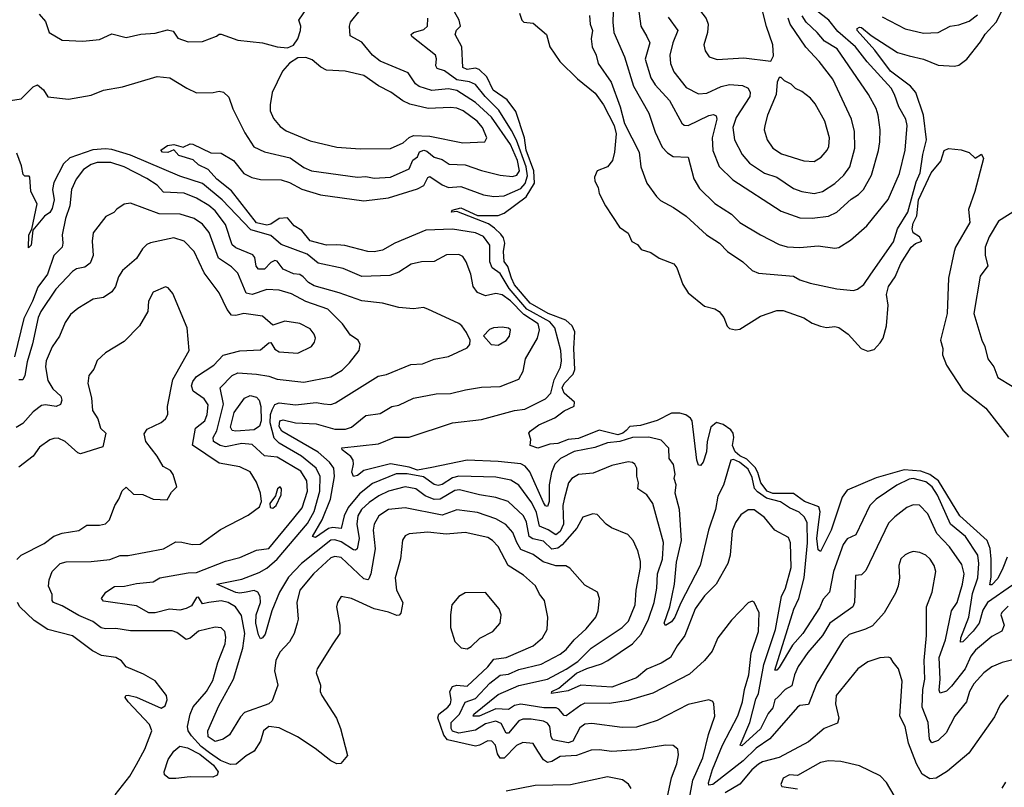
# Model space of a CAD drawing. Extents: x 1552294 to 1694791, y 811929 to 917222.
# Tile 294 of 643: x 1594399 to 1599166, y 889821 to 893537. Entities that reach past the tile are written whole.
import ezdxf

# ---------------------------------------------------------------- set-up
doc = ezdxf.new("R2010")
doc.units = 0

msp = doc.modelspace()

# ---------------------------------------------------------------- linework, layer by layer
at = {"layer": '0CON10XD'}
for points in [[(1598035, 893336.7), (1598048.8, 893361.2), (1598045.5, 893415), (1598013.8, 893503.8), (1597973.6, 893665), (1597934.7, 893784.7), (1597910.5, 893835), (1597865, 893892.5), (1597835, 893907.1), (1597805.7, 893904.3), (1597772.2, 893867.8), (1597747.8, 893815), (1597685.5, 893625), (1597690.5, 893585), (1597722.2, 893542.2), (1597731.5, 893515), (1597728.8, 893475), (1597711.1, 893415), (1597716.8, 893386.8), (1597737, 893357), (1597775, 893344.4), (1597905, 893352.5), (1598035, 893336.7)], [(1594493.3, 893563.3), (1594525, 893528.6), (1594541.9, 893475), (1594605, 893437.8), (1594705, 893433.3), (1594785, 893440.5), (1594845, 893468.6), (1594915, 893450), (1594985, 893467.5), (1595055, 893472.2), (1595115, 893487.8), (1595141.7, 893481.7), (1595165, 893447.5), (1595215, 893429.2), (1595285, 893431.5), (1595352.1, 893457.9), (1595365, 893467.5), (1595375, 893467.1), (1595455, 893437.5), (1595574.5, 893424.5), (1595645, 893405.8), (1595695, 893401.4), (1595725, 893413.3), (1595746.4, 893443.6), (1595758.2, 893485), (1595759.6, 893505), (1595750.8, 893535), (1595817, 893633)], [(1597273.2, 893623.2), (1597270.9, 893525), (1597276, 893475), (1597327.6, 893357.6), (1597371.4, 893215), (1597444.7, 893084.7), (1597475, 892992.5), (1597510, 892920), (1597535, 892892.9), (1597562.5, 892875), (1597635, 892871.4), (1597662.9, 892767.1), (1597690.1, 892720.1), (1597765, 892647.1), (1597845, 892595.5), (1597885, 892555.6), (1597985, 892494.6), (1598075, 892448.8), (1598115, 892436.8), (1598176.1, 892433.9), (1598265, 892441.8), (1598345, 892431.5), (1598365, 892434.4), (1598420.5, 892469.5), (1598500.6, 892539.4), (1598602.9, 892667.1), (1598658.4, 892791.6), (1598685.2, 892904.8), (1598694.8, 893025), (1598689.3, 893055), (1598654.7, 893115), (1598634.8, 893175), (1598617.4, 893205), (1598502.2, 893332.2), (1598444.8, 893405), (1598359.8, 893479.8), (1598316.4, 893535), (1598251.8, 893585)], [(1597390, 893625), (1597405.3, 893505.3), (1597435, 893455.5), (1597449.3, 893425), (1597427.6, 893345), (1597454.2, 893255), (1597475, 893220.8), (1597545, 893145.5), (1597605, 893035.6), (1597616.2, 893026.2), (1597635, 893024.6), (1597735, 893072.7), (1597757.9, 893077.9), (1597771.1, 893071.1), (1597773.8, 893055), (1597751.2, 892965), (1597755, 892904), (1597785.7, 892825.7), (1597852.1, 892762.1), (1598085, 892610), (1598175, 892578.2), (1598235, 892575.3), (1598315, 892586.1), (1598354.8, 892605.2), (1598425, 892667.9), (1598459.7, 892690.3), (1598483.8, 892715), (1598522.3, 892785), (1598556.9, 892903.1), (1598563.5, 892945), (1598564.2, 893004.2), (1598554.6, 893075), (1598545, 893107.5), (1598508.7, 893175), (1598356.2, 893395), (1598295, 893432.8), (1598260.2, 893475), (1598207, 893525), (1598187.1, 893555)], [(1594355, 893145.6), (1594406.6, 893153.4), (1594465, 893212), (1594485, 893222), (1594515, 893197.1), (1594535, 893163.3), (1594635, 893152.4), (1594745, 893172.3), (1594805, 893195.7), (1594897.5, 893212.5), (1595065, 893261.4), (1595126.2, 893255), (1595208, 893205), (1595255, 893183.1), (1595335.5, 893184.5), (1595365, 893190.8), (1595386.6, 893186.6), (1595412, 893162), (1595431.2, 893105), (1595488.5, 892988.5), (1595532, 892922), (1595585, 892897.8), (1595707.9, 892867.9), (1595775, 892821.2), (1595812, 892805), (1596035, 892775.3), (1596075, 892777.5), (1596115, 892769.7), (1596195, 892774.3), (1596285, 892814.6), (1596302.8, 892857.2), (1596325, 892872.7), (1596335, 892896.7), (1596355, 892905.2), (1596370, 892900), (1596405, 892870.7), (1596445, 892860.5), (1596477.8, 892837.8), (1596555, 892834.3), (1596635, 892806.6), (1596725, 892784.7), (1596785, 892778.2), (1596806.1, 892783.9), (1596818.3, 892805), (1596808.3, 892855), (1596775, 892932.4), (1596683.8, 893065), (1596605.3, 893135.3), (1596515, 893193.7), (1596475, 893201.6), (1596394.8, 893194.8), (1596332.9, 893212.9), (1596316, 893226), (1596280.1, 893280.1), (1596145, 893336.1), (1596107.1, 893365), (1596055, 893428.6), (1595998.8, 893458.8), (1595995.6, 893505), (1596000.5, 893525), (1596047.2, 893582.8)], [(1596780, 892285), (1596761.6, 892341.6), (1596745, 892365.8), (1596741.1, 892415), (1596748.4, 892455), (1596740.9, 892480.9), (1596728.4, 892498.4), (1596698.4, 892528.4), (1596668, 892548), (1596515, 892608), (1596490, 892605), (1596493.3, 892615), (1596535, 892625.8), (1596615, 892588.5), (1596715, 892588.5), (1596745, 892600), (1596850.6, 892679.4), (1596891, 892745), (1596887.9, 892805), (1596850.4, 892905), (1596842.6, 892965), (1596801.7, 893091.8), (1596758.7, 893148.7), (1596691.1, 893195), (1596660.6, 893260.6), (1596624.3, 893295), (1596605, 893302.5), (1596565, 893296.5), (1596544.3, 893305), (1596540, 893405), (1596507.1, 893465), (1596514.4, 893485.6), (1596532.5, 893505), (1596526.7, 893535), (1596503.8, 893575)], [(1596818.3, 893568.3), (1596830, 893535), (1596840, 893525), (1596885, 893520), (1596950, 893465), (1596965.8, 893405.8), (1597014, 893335), (1597100.2, 893250.2), (1597185, 893181.5), (1597225.2, 893125), (1597277.4, 893025), (1597286.2, 892985), (1597278.9, 892895), (1597268.2, 892855), (1597245.5, 892824.5), (1597194.4, 892805), (1597182.5, 892775), (1597183.8, 892755), (1597198.8, 892725), (1597204.2, 892695), (1597235.5, 892635.5), (1597303.2, 892533.2), (1597344.1, 892504.1), (1597362.3, 892462.3), (1597389.2, 892449.2), (1597407.5, 892425), (1597455, 892410), (1597495, 892382.5), (1597566, 892355), (1597580.8, 892335), (1597610, 892255), (1597636, 892215), (1597715, 892150.8), (1597765, 892137.5), (1597785, 892124.2), (1597807.5, 892095), (1597823.4, 892053.4), (1597835, 892042.5), (1597865, 892035.7), (1597885, 892038.1), (1597985, 892101.9), (1598065, 892128.5), (1598095, 892129.5), (1598195, 892093.5), (1598235, 892068.1), (1598275, 892053.1), (1598305, 892046.9), (1598345, 892051.9), (1598365, 892046.7), (1598410, 892015), (1598472.5, 891945), (1598505, 891932.9), (1598535, 891940.8), (1598565, 891972.1), (1598578.9, 891995), (1598595.6, 892055), (1598604, 892155), (1598596, 892206), (1598604.3, 892245), (1598637.5, 892292.5), (1598665, 892357.4), (1598715, 892435.4), (1598735, 892453.8), (1598766.7, 892465), (1598754.6, 892485), (1598725.1, 892505.1), (1598720.1, 892525), (1598725, 892551.8), (1598742.3, 892587.7), (1598749.5, 892665), (1598811.6, 892795), (1598858.1, 892851.9), (1598875, 892904.2), (1598895, 892913.8), (1598956.4, 892906.4), (1598995, 892893.3), (1599025, 892866.2), (1599055, 892885.8), (1599064.5, 892865), (1599022.5, 892705), (1598992.4, 892617.6), (1598998.8, 892555), (1598928.5, 892435), (1598923.4, 892415), (1598895.5, 892285.5), (1598888.9, 892115), (1598856, 891985), (1598868.2, 891945), (1598866.4, 891915), (1598886.5, 891865), (1598964.1, 891744.1), (1599075.6, 891655.6), (1599186.3, 891516.3)], [(1597157.3, 893557.3), (1597161.6, 893515), (1597171.6, 893485), (1597166.3, 893445), (1597170.7, 893405), (1597190.4, 893365), (1597199.6, 893325), (1597262.7, 893235), (1597305.6, 893115.6), (1597326.8, 893035), (1597397.5, 892895), (1597405.6, 892825), (1597435.5, 892745), (1597481.7, 892681.7), (1597501.1, 892661.1), (1597565, 892627.5), (1597625, 892585.5), (1597724.4, 892495), (1597787.5, 892455), (1597825.6, 892415), (1597900, 892365), (1597945, 892322.9), (1597975, 892309.4), (1598145, 892294.7), (1598175, 892277.3), (1598225, 892260.8), (1598355, 892234.6), (1598435, 892225.5), (1598455, 892231.9), (1598485, 892254.4), (1598520, 892305), (1598629.1, 892460.9), (1598648.3, 892525), (1598697.8, 892605), (1598738.6, 892751.4), (1598758.8, 892795), (1598770.6, 892885), (1598789.7, 892955), (1598774.5, 893074.5), (1598736.7, 893185), (1598711.1, 893215), (1598615, 893288.3), (1598538.6, 893388.6), (1598453.3, 893485), (1598452.5, 893495), (1598465, 893501.2), (1598475, 893498.7), (1598520.7, 893460.7), (1598648.8, 893378.8), (1598705, 893361.5), (1598774.5, 893345.5), (1598845, 893316.2), (1598925, 893311.5), (1598945, 893316.9), (1598984.5, 893345), (1599051, 893429), (1599073.3, 893466.7), (1599126.7, 893525), (1599156.1, 893585)], [(1598575, 893550.4), (1598685, 893492.5), (1598775, 893471.5), (1598845, 893474.4), (1598904, 893506), (1598945, 893512.5), (1598995, 893530), (1599035, 893560.9)], [(1599205, 890800), (1599084.2, 890715.8), (1599062, 890678), (1599043.4, 890615), (1599015, 890576), (1598965, 890525.6), (1598954.1, 890524.1), (1598954.7, 890544.7), (1598993.2, 890645), (1599011.5, 890758.5), (1599037.1, 890835), (1599042.9, 890905), (1599037.3, 890945), (1598977.5, 891035), (1598905, 891095.3), (1598842.9, 891235), (1598816.7, 891275), (1598785, 891299.4), (1598725, 891315.1), (1598705, 891313), (1598645, 891283.1), (1598544.5, 891215), (1598514.6, 891185), (1598446.5, 891043.5), (1598405, 891023.3), (1598385, 890995.7), (1598338.3, 890865), (1598318.8, 890765), (1598289.1, 890730.9), (1598270.9, 890689.1), (1598190.7, 890565), (1598140.3, 890509.7), (1598075, 890401.1), (1598065, 890388.1), (1598055, 890387.5), (1598146.9, 890683.1), (1598171, 890735), (1598197.1, 890835), (1598212.8, 891005), (1598211.2, 891101.2), (1598198.4, 891128.4), (1598172, 891152), (1598125, 891173.2), (1598082.6, 891202.6), (1598015, 891221.1), (1597970.7, 891250.7), (1597957, 891267), (1597945, 891321.2), (1597925, 891360.6), (1597883.3, 891395), (1597855, 891407.3), (1597841.8, 891405), (1597806.2, 891283.8), (1597779.4, 891230.6), (1597767.7, 891165), (1597733.6, 891066.4), (1597694.1, 890895), (1597598.8, 890711.2), (1597571.2, 890645), (1597555, 890621.5), (1597525, 890604.2), (1597518.6, 890615), (1597546.6, 890695), (1597569, 890805), (1597578.9, 890911.1), (1597602.3, 891015), (1597592.7, 891165), (1597572.6, 891245), (1597577.9, 891285), (1597567.1, 891315), (1597572.8, 891337.2), (1597563.7, 891383.7), (1597543.4, 891413.4), (1597542.1, 891462.1), (1597505, 891501.5), (1597445, 891516.5), (1597365, 891513.9), (1597305, 891495.6), (1597245, 891489), (1597183.5, 891466.5), (1597083.5, 891446.5), (1597017.1, 891412.9), (1596989.2, 891385), (1596973.3, 891345), (1596961.9, 891285), (1596961.7, 891205), (1596955, 891180), (1596945, 891183.3), (1596935, 891199.2), (1596868.5, 891348.5), (1596846, 891375), (1596825, 891387), (1596715, 891398.8), (1596565, 891404.1), (1596395, 891369.6), (1596325, 891355.6), (1596285, 891371.1), (1596195, 891387), (1596065.3, 891354.7), (1596035, 891329.5), (1596015.5, 891325.5), (1596006.5, 891346.5), (1596016, 891385), (1596012.9, 891405), (1596001.7, 891421.7), (1595960.5, 891455), (1595958.8, 891465), (1596136.4, 891483.6), (1596215, 891515.3), (1596285, 891516.5), (1596495, 891584.8), (1596635, 891601.4), (1596795, 891644.7), (1596845, 891651.1), (1596945, 891700.8), (1596971.2, 891728.8), (1596987.1, 891792.9), (1597016.5, 891855), (1597021.8, 891885), (1597018.2, 891935), (1596989.3, 892045), (1596966, 892075), (1596855, 892135.3), (1596768.5, 892235), (1596725, 892308.4), (1596685.8, 892335.8), (1596675.6, 892365), (1596674.8, 892445), (1596645, 892486.7), (1596605, 892504.4), (1596495, 892522), (1596365, 892518.4), (1596215, 892454.6), (1596155, 892421.8), (1596115, 892412.7), (1596085, 892414.7), (1595973.8, 892443.8), (1595933.8, 892446.2), (1595885, 892444.6), (1595806, 892466), (1595765.6, 892515.6), (1595728.7, 892538.7), (1595695, 892577.1), (1595655, 892574.5), (1595615, 892546.8), (1595595, 892541.6), (1595545, 892554.1), (1595425, 892708.2), (1595353.2, 892765), (1595311.9, 892811.9), (1595265.6, 892835), (1595239.1, 892859.1), (1595169.7, 892879.7), (1595145, 892906.7), (1595116.7, 892893.3), (1595090, 892895), (1595082.5, 892905), (1595115, 892928.5), (1595145, 892932), (1595190.3, 892919.7), (1595225, 892935.6), (1595237.5, 892935), (1595325, 892892.5), (1595375, 892890), (1595435, 892854.6), (1595485, 892791.5), (1595522.9, 892772.9), (1595565, 892763.1), (1595665, 892761.6), (1595705, 892748.4), (1595765.9, 892715.9), (1595855, 892689.5), (1596065, 892660.3), (1596185, 892675.2), (1596325, 892718.6), (1596355.5, 892734.5), (1596375, 892773.1), (1596385, 892778.5), (1596445, 892737.2), (1596474.8, 892724.8), (1596535, 892729.3), (1596645, 892688.4), (1596695, 892681.7), (1596745, 892684.1), (1596825, 892718.9), (1596846.6, 892743.4), (1596858.3, 892781.7), (1596851.6, 892825), (1596804, 892954), (1596780.7, 893000.7), (1596718.4, 893098.4), (1596651.8, 893165), (1596605, 893222.9), (1596576.6, 893236.6), (1596515, 893245.7), (1596455, 893288.8), (1596420, 893300), (1596413.8, 893313.8), (1596417.1, 893347.1), (1596412.5, 893365), (1596296.9, 893455), (1596294.4, 893465), (1596305.9, 893474.1), (1596355, 893490), (1596373.8, 893505), (1596375.7, 893545)], [(1597538.8, 893548.8), (1597586, 893485), (1597560.5, 893425), (1597546, 893365), (1597549.6, 893325), (1597566.1, 893285), (1597625, 893209.1), (1597685, 893177.9), (1597725, 893181.8), (1597795, 893213.9), (1597835, 893223.2), (1597897.7, 893217.7), (1597925, 893205.5), (1597934.6, 893185), (1597933.3, 893165), (1597867.1, 893062.9), (1597851.9, 893015), (1597859.3, 892955), (1597896.2, 892885), (1597932.8, 892842.8), (1598005, 892794.7), (1598065, 892774.1), (1598145, 892720.4), (1598186.2, 892705), (1598245, 892694.7)], [(1598245, 892694.7), (1598285, 892705.4), (1598345, 892744.6), (1598388.5, 892785), (1598417.2, 892825), (1598442.4, 892915), (1598439.7, 892995), (1598426.6, 893055), (1598335, 893249.5), (1598269.2, 893335), (1598204.4, 893404.4), (1598129.6, 893515), (1598118.8, 893545)], [(1596047.8, 892912.2), (1596195, 892913.8), (1596255, 892940), (1596284.2, 892965.8), (1596305, 892975.7), (1596385, 892972.3), (1596545, 892940), (1596651.2, 892945), (1596660, 892965), (1596639.4, 893015), (1596613.2, 893045), (1596546.2, 893095), (1596515, 893108.1), (1596485, 893111.8), (1596376.2, 893106.2), (1596288.5, 893128.5), (1596254.5, 893144.5), (1596196.7, 893186.7), (1596136, 893216), (1596065, 893266.8), (1595975, 893287.1), (1595885, 893293.1), (1595857.6, 893307.6), (1595815, 893343.1), (1595785, 893354.3), (1595745, 893352), (1595705, 893325.8), (1595671.9, 893288.1), (1595646.4, 893235), (1595621.2, 893185), (1595611.1, 893125), (1595612.2, 893095), (1595628.3, 893058.3), (1595660.3, 893020.3), (1595689.3, 892999.3), (1595805, 892950.4), (1595935, 892919.6), (1596047.8, 892912.2)], [(1598245, 892851.1), (1598278.7, 892871.3), (1598308.6, 892905), (1598316.9, 892923.1), (1598319.1, 892965), (1598296.2, 893045), (1598249.3, 893129.3), (1598227.3, 893157.3), (1598185, 893190), (1598154.5, 893204.5), (1598133.3, 893225), (1598101.2, 893241.2), (1598085, 893256.7), (1598075, 893257.5), (1598066.2, 893235), (1598060.6, 893175), (1598018.5, 893075), (1598006.1, 893023.9), (1598003.9, 893003.9), (1598017.3, 892955), (1598045, 892915.6), (1598087.7, 892887.7), (1598195, 892852.9), (1598245, 892851.1)], [(1599185, 890697.5), (1599153.1, 890666.9), (1599148.2, 890655), (1599165.3, 890605), (1599153.6, 890576.4), (1599105, 890550.4), (1599025.9, 890485), (1599004.2, 890455), (1598976.5, 890395), (1598909.4, 890310.6), (1598885, 890286.8), (1598855.8, 890275.8), (1598850.9, 890290.9), (1598855.6, 890345), (1598850.8, 890449.2), (1598881.5, 890535), (1598910.7, 890675), (1598938, 890715), (1598962.7, 890805), (1598972, 890855), (1598959.5, 890899.5), (1598900.7, 890985), (1598839.7, 891049.7), (1598795.3, 891145), (1598755, 891186.4), (1598725, 891188.2), (1598694.3, 891175.7), (1598635, 891130.9), (1598605, 891099.4), (1598495, 890870), (1598475, 890849.4), (1598445, 890846.7), (1598439.7, 890715), (1598432.9, 890695), (1598320.6, 890615), (1598285.7, 890555), (1598215, 890472.7), (1598167.8, 890405), (1598149.7, 890365), (1598137.4, 890312.6), (1598105, 890294.2), (1598071.5, 890258.5), (1598054.5, 890245), (1598044.3, 890205.7), (1598022, 890178), (1597985.7, 890104.3), (1597895, 890021.1), (1597886.2, 890025), (1597933.8, 890135), (1597962.7, 890247.3), (1597976.2, 890275), (1598001.8, 890415), (1598058.6, 890585), (1598086.6, 890745), (1598106.1, 890785), (1598133.7, 890885), (1598130.3, 891005), (1598120.1, 891030.1), (1598055, 891066.4), (1598005, 891127.5), (1597955, 891163.3), (1597925, 891164.4), (1597889.8, 891140.2), (1597865, 891102.9), (1597848.3, 891061.7), (1597838.4, 890945), (1597826.9, 890905), (1597770, 890805), (1597715, 890748.5), (1597668.9, 890685), (1597618.7, 890555), (1597581.2, 890505), (1597550.5, 890449.5), (1597505, 890421.7), (1597435, 890392.4), (1597385, 890351.4), (1597265, 890305.2), (1597115, 890315.8), (1597055, 890288), (1596973.1, 890275), (1596975.7, 890285), (1597009.8, 890300.2), (1597095, 890373.9), (1597145, 890396.6), (1597215, 890418.3), (1597247.1, 890435), (1597365, 890515.3), (1597407.3, 890562.7), (1597443.6, 890635), (1597470.2, 890715), (1597484.1, 890785), (1597487.5, 890855), (1597511.3, 890925), (1597515.6, 891005.6), (1597464.6, 891195), (1597435, 891237.1), (1597391.4, 891265), (1597395.6, 891295), (1597387, 891327), (1597386.9, 891365), (1597376.5, 891385), (1597365, 891392.9), (1597345, 891396.7), (1597265, 891378), (1597175, 891342.1), (1597104.2, 891335), (1597072.2, 891315), (1597056.1, 891295), (1597034.3, 891215), (1597029, 891185), (1597031.7, 891095), (1597015, 891059.3), (1596995, 891043.8), (1596957.7, 891067.7), (1596915, 891084.7), (1596901.3, 891151.3), (1596878.6, 891198.6), (1596815, 891282.8), (1596777.3, 891307.3), (1596705, 891321.9), (1596525, 891327), (1596495, 891318.6), (1596445, 891286.2), (1596425, 891281.9), (1596405, 891287), (1596353.5, 891323.5), (1596275, 891338.4), (1596221.7, 891338.3), (1596108, 891292), (1596045, 891241.5), (1595990.1, 891175), (1595969.5, 891135), (1595955.9, 891074.1), (1595915, 891079), (1595895, 891074.5), (1595830.8, 891030.8), (1595816.5, 891035), (1595863.7, 891115), (1595904.2, 891215), (1595923.5, 891325), (1595920.4, 891365), (1595899.5, 891395), (1595844, 891444), (1595668.3, 891545), (1595655, 891567.5), (1595659.3, 891595), (1595675, 891599.6), (1595735, 891585.7), (1595835, 891579.8), (1595925, 891555.2), (1595976.2, 891553.8), (1596005, 891564.6), (1596075, 891620.9), (1596145, 891630), (1596200, 891665), (1596235, 891671.1), (1596305, 891705.4), (1596415, 891725.8), (1596485, 891727.5), (1596557.5, 891745), (1596635, 891758.5), (1596725, 891760.4), (1596815, 891796.9), (1596836.5, 891835), (1596848, 891895), (1596905.2, 891995), (1596915.2, 892035), (1596909.6, 892065), (1596839.9, 892109.9), (1596775, 892175.5), (1596735, 892205.7), (1596705, 892211.1), (1596655, 892200), (1596615, 892216.4), (1596595.3, 892245), (1596582.7, 892305), (1596561.2, 892365), (1596545, 892390), (1596525, 892399.6), (1596465, 892398.2), (1596405, 892366.9), (1596345, 892364.4), (1596295, 892353.5), (1596235, 892314.5), (1596191.1, 892298.9), (1596055, 892294.2), (1595965, 892332.9), (1595845, 892358), (1595791.2, 892401.2), (1595665, 892449.1), (1595615, 892492.9), (1595519, 892519), (1595378.8, 892665), (1595283.6, 892743.6), (1595175, 892779.1), (1594935, 892880.7), (1594845, 892908.6), (1594815, 892912), (1594753.9, 892906.1), (1594642.4, 892867.6), (1594611.2, 892838.8), (1594565, 892748.5), (1594558.6, 892715), (1594565.8, 892665), (1594557.3, 892622.7), (1594546.1, 892603.9), (1594520, 892585), (1594462.5, 892517.5), (1594455.5, 892445), (1594442.5, 892432.5), (1594443.8, 892495), (1594457.5, 892522.5), (1594484.2, 892645), (1594454, 892705), (1594448.5, 892775), (1594445, 892780), (1594425, 892778.9), (1594416.9, 892786.9), (1594408.8, 892828.8), (1594385, 892890.7)], [(1595872.3, 891677.7), (1595905, 891674.7), (1595928.5, 891681.5), (1596135, 891810.9), (1596175, 891819.3), (1596292.8, 891867.2), (1596349.5, 891870.5), (1596405, 891892.7), (1596475, 891906.7), (1596565, 891948.6), (1596578.1, 891965), (1596580.6, 891985), (1596562.5, 892022.5), (1596540, 892055), (1596525, 892066.2), (1596375, 892136), (1596353.6, 892143.6), (1596305, 892137.1), (1596235, 892143.1), (1596155, 892164.5), (1596055, 892175.8), (1595945.2, 892215.2), (1595825, 892248.2), (1595797.1, 892265), (1595771.5, 892291.5), (1595755, 892304), (1595725, 892307.1), (1595675, 892328.4), (1595645, 892367.5), (1595635, 892370.9), (1595615, 892361.8), (1595585, 892328.4), (1595555, 892328.8), (1595543.5, 892343.5), (1595537.1, 892385), (1595528.7, 892398.7), (1595445, 892432.7), (1595427.3, 892447.3), (1595396.2, 892545), (1595345, 892611.6), (1595315, 892637.4), (1595255, 892673), (1595195, 892696.7), (1595095, 892702.3), (1595065, 892736), (1595015, 892768.6), (1594904.4, 892825), (1594841.2, 892845), (1594775, 892846.2), (1594745, 892835.3), (1594708.7, 892811.3), (1594672.5, 892765), (1594650.3, 892715), (1594642.5, 892635), (1594620.4, 892575), (1594605.3, 892495), (1594608.9, 892455), (1594604.6, 892435), (1594564.7, 892395), (1594534.2, 892305), (1594487.4, 892242.6), (1594461.9, 892175), (1594419, 892091), (1594373.5, 891905)], [(1595315.6, 890715), (1595285, 890708.7), (1595265, 890742), (1595255, 890739.4), (1595230.8, 890699.2), (1595205, 890685.9), (1595175, 890678.9), (1595125, 890683.3), (1595055.5, 890665.5), (1595025, 890665.5), (1594965, 890698.6), (1594805, 890722.5), (1594795.8, 890735), (1594816, 890765), (1594857.6, 890792.4), (1594906.2, 890793.8), (1594965, 890807.3), (1595045, 890815.7), (1595077.5, 890835), (1595215, 890859.3), (1595255, 890860), (1595395, 890915.5), (1595465, 890932.6), (1595545, 890968.8), (1595605, 890977.7), (1595726.3, 891123.7), (1595766.4, 891173.6), (1595792.3, 891255), (1595788.9, 891305), (1595760.8, 891350.9), (1595645, 891419.6), (1595585, 891425.4), (1595525, 891480.9), (1595475, 891485.6), (1595395, 891469.4), (1595369.1, 891475), (1595337.7, 891495), (1595335.9, 891515), (1595353.3, 891546.7), (1595386.2, 891675), (1595369.6, 891755), (1595428.5, 891815), (1595455, 891828.1), (1595545, 891820.7), (1595605, 891811.3), (1595645, 891796), (1595775, 891782.7), (1595905, 891808.2), (1595959.7, 891840.3), (1595996.5, 891875), (1596042.9, 891935), (1596047.8, 891965), (1596038.1, 891985), (1596000.3, 892010.3), (1595962.5, 892065), (1595890.6, 892135), (1595785, 892172.7), (1595715, 892209.8), (1595655, 892226.8), (1595595, 892231.1), (1595525, 892207), (1595495, 892213.6), (1595455, 892310), (1595425, 892340.7), (1595362.5, 892382.5), (1595317.3, 892507.3), (1595285, 892547.5), (1595244.4, 892574.4), (1595175.7, 892595.7), (1595075, 892597.4), (1594935, 892648.1), (1594905, 892644), (1594870.3, 892619.7), (1594855, 892604.2), (1594815.6, 892584.4), (1594755.6, 892505), (1594750.8, 892465), (1594755.4, 892395), (1594741.1, 892358.9), (1594715, 892339.6), (1594675, 892331.5), (1594655, 892318.2), (1594575, 892232.5), (1594501.6, 892125), (1594488.8, 892095), (1594462, 891968), (1594435, 891880), (1594424.8, 891815.2), (1594415, 891793.6), (1594395, 891793.2)], [(1599225, 892617.2), (1599137.9, 892562.1), (1599091.7, 892485), (1599073.4, 892435), (1599072.1, 892395), (1599085.2, 892344.8), (1599048.2, 892295), (1599018.7, 892115), (1599056.9, 891985), (1599071.8, 891955), (1599085.4, 891895.4), (1599115, 891856.2), (1599134, 891804), (1599203.4, 891763.4)], [(1596895.8, 890795.8), (1596838.3, 890848.3), (1596763.8, 890895), (1596715, 890987.3), (1596688.8, 891015), (1596665, 891030), (1596555, 891054.7), (1596464, 891046), (1596375, 891056.1), (1596285, 891048.2), (1596265, 891038.6), (1596252.1, 891017.9), (1596243.3, 890926.7), (1596216.9, 890835), (1596223.5, 890775), (1596254.6, 890715), (1596245, 890664.2), (1596236, 890654), (1596225, 890652.1), (1596185, 890669.3), (1596115.5, 890684.5), (1596005, 890735.5), (1595955.8, 890744.2), (1595937.5, 890715), (1595932.9, 890695), (1595948.6, 890605), (1595948.6, 890565), (1595915, 890516.2), (1595838.8, 890395), (1595834.2, 890375), (1595855.6, 890315), (1595854.5, 890285), (1595862.1, 890265), (1595932.2, 890155), (1595952.5, 890105), (1595985.6, 889975), (1595954, 889936), (1595935, 889934.2), (1595905, 889948.9), (1595829.2, 890009.2), (1595744.6, 890065), (1595655, 890108.1), (1595605, 890115.4), (1595579.2, 890095), (1595564.4, 890045), (1595534.3, 889995), (1595495, 889972.7), (1595447.8, 889932.2), (1595420.5, 889930.5), (1595371, 889951), (1595317.6, 889987.6), (1595277.9, 890017.9), (1595230.7, 890070.7), (1595215.2, 890095), (1595211.6, 890115), (1595224.6, 890174.6), (1595238.8, 890211.2), (1595303.9, 890285), (1595335, 890338.6), (1595357.8, 890425), (1595394.6, 890515), (1595397.7, 890547.7), (1595392.9, 890575), (1595375, 890592.9), (1595345, 890596.7), (1595265, 890577.1), (1595225, 890543.3), (1595205, 890536.5), (1595160.4, 890570.4), (1595137.8, 890577.8), (1594935, 890578.2), (1594865, 890590.3), (1594815, 890588), (1594793.2, 890593.2), (1594753.9, 890623.9), (1594685, 890652.2), (1594605, 890698.9), (1594562.9, 890715), (1594556.7, 890725), (1594555.8, 890755), (1594539.5, 890795), (1594542.5, 890825), (1594557.3, 890865), (1594595.8, 890905), (1594625, 890912.9), (1594745.4, 890914.6), (1594835, 890924), (1594885, 890943.3), (1594925, 890943.6), (1595095, 890975.6), (1595155, 891008.7), (1595185, 891008.1), (1595235, 890996), (1595272.8, 890997.2), (1595371.6, 891068.4), (1595505, 891138.2), (1595560.7, 891179.3), (1595570.6, 891205), (1595564.5, 891245.5), (1595545, 891298.1), (1595515, 891347.7), (1595465, 891372), (1595365, 891389.7), (1595236.7, 891476.8), (1595249.8, 891560.2), (1595294.8, 891595.2), (1595307.5, 891625), (1595312, 891672), (1595291.8, 891701.8), (1595239, 891739), (1595231.6, 891765), (1595237.1, 891785), (1595255, 891808.8), (1595339.6, 891865), (1595385, 891912.7), (1595464.5, 891934.5), (1595565, 891938.4), (1595605, 891972.9), (1595615, 891974.2), (1595635, 891942.1), (1595655, 891928.6), (1595745, 891922.3), (1595812, 891955), (1595826.9, 891975), (1595830.5, 891995), (1595825.3, 892015.3), (1595805, 892040), (1595755, 892066.9), (1595682.5, 892077.5), (1595625, 892058.6), (1595575, 892101.8), (1595485, 892114.7), (1595445, 892104.6), (1595425, 892107.1), (1595403.4, 892133.4), (1595365.5, 892215), (1595291.8, 892311.8), (1595243.2, 892415), (1595195.7, 892465), (1595145, 892480.4), (1595033.1, 892456.9), (1595015, 892448.1), (1594993.1, 892426.9), (1594965, 892381.4), (1594897.7, 892322.3), (1594877.7, 892292.3), (1594863.1, 892245), (1594845, 892219.4), (1594805, 892192.2), (1594755, 892183.8), (1594681.3, 892138.7), (1594645, 892110), (1594618.8, 892071.2), (1594591.5, 892005), (1594557.1, 891952.9), (1594528.2, 891885), (1594524.1, 891855.9), (1594535, 891790), (1594560.4, 891750.4), (1594597.9, 891715), (1594602.7, 891695), (1594596.7, 891673.3), (1594576.2, 891663.8), (1594525, 891672.7), (1594505, 891668.5), (1594465, 891639.1), (1594415, 891582.5), (1594382.5, 891562.5)], [(1599179.7, 890935), (1599157.8, 890882.2), (1599135, 890832.3), (1599105, 890801.1), (1599095, 890800.8), (1599101.2, 890838.8), (1599101.6, 890925), (1599096.4, 890976.4), (1599082.1, 891015), (1598951, 891135), (1598846.7, 891305), (1598805, 891335.9), (1598761.2, 891351.2), (1598681.6, 891358.4), (1598545, 891318.3), (1598405, 891258.5), (1598381, 891225), (1598327.6, 891065), (1598275, 890962.5), (1598265, 890970.8), (1598258.5, 891025), (1598265, 891080), (1598274.5, 891155), (1598268.3, 891178.3), (1598198.7, 891205), (1598145, 891242.9), (1598045, 891243.3), (1598018.2, 891255), (1597986.8, 891295), (1597972.8, 891345), (1597959.3, 891369.3), (1597918.7, 891408.7), (1597885, 891425.4), (1597862.9, 891445), (1597850, 891475), (1597856.6, 891515), (1597852.5, 891535), (1597841.2, 891551.2), (1597805, 891578), (1597773, 891587), (1597744.6, 891565), (1597727.3, 891495), (1597723.2, 891445), (1597707.6, 891395), (1597695, 891379.4), (1597685, 891380), (1597677.5, 891405), (1597654.6, 891595), (1597647.3, 891607.3), (1597623.4, 891623.4), (1597595, 891632), (1597555, 891631.7), (1597485, 891596.6), (1597405, 891572.7), (1597353, 891567), (1597335, 891548.4), (1597319.6, 891535), (1597295, 891527.2), (1597205, 891549.7), (1597105, 891509.3), (1597055, 891504.2), (1597005, 891485.7), (1596965, 891481.6), (1596907.8, 891462.2), (1596870, 891475), (1596873.3, 891505), (1596863.3, 891535), (1596870, 891545), (1596911.9, 891575), (1596989.9, 891610.1), (1597035, 891643.5), (1597084.2, 891665.8), (1597084.8, 891685), (1597035, 891728.5), (1597024.7, 891755), (1597034.2, 891775), (1597079.2, 891820.8), (1597087.2, 891842.8), (1597081, 891945), (1597086.1, 892025), (1597074.2, 892055), (1597042.8, 892082.8), (1596957.7, 892115), (1596870.6, 892165), (1596795, 892252.7), (1596780, 892285)], [(1594385, 890923.1), (1594406.9, 890945), (1594518.2, 891001.8), (1594565, 891037.2), (1594605, 891050.8), (1594685, 891064.5), (1594725, 891090), (1594785, 891089.5), (1594815, 891097.1), (1594834.2, 891115), (1594859.4, 891185), (1594879.5, 891215), (1594895, 891256.2), (1594915, 891273.3), (1594949.5, 891239.5), (1594995, 891238.6), (1595045, 891216.2), (1595113, 891213), (1595135, 891250), (1595160, 891275), (1595142.9, 891335), (1595130, 891355), (1595094.2, 891374.2), (1595065, 891423.8), (1595010, 891495), (1595002.7, 891532.7), (1595015.8, 891555), (1595085, 891586.5), (1595105.6, 891605), (1595115.7, 891625), (1595115.6, 891665), (1595141.1, 891795), (1595219.4, 891935), (1595209.4, 892045), (1595140.9, 892210.9), (1595118.3, 892238.3), (1595105, 892243.8), (1595045, 892218), (1595022.9, 892175), (1595020, 892125), (1594978.6, 892055), (1594905, 891978.8), (1594815, 891924), (1594775, 891887.5), (1594758.1, 891845), (1594734.5, 891815), (1594729.2, 891775), (1594746.3, 891706.3), (1594752.5, 891645), (1594777.8, 891605), (1594789.8, 891559.8), (1594816, 891535), (1594801.1, 891468.9), (1594694.5, 891434.5), (1594680.4, 891440.4), (1594620, 891495), (1594585, 891510.6), (1594565, 891510), (1594545, 891502.5), (1594495, 891467.1), (1594465.3, 891424.7), (1594395, 891370)], [(1596715, 891961.4), (1596755, 891984.4), (1596770.8, 892005), (1596775.8, 892035), (1596765, 892043.8), (1596735, 892048.6), (1596692.5, 892045), (1596673.2, 892036.8), (1596643.9, 892006.1), (1596681.2, 891965), (1596715, 891961.4)], [(1595445, 891544.2), (1595427.6, 891547.6), (1595419.6, 891565), (1595437.2, 891635), (1595488.1, 891705), (1595515, 891716.8), (1595545, 891709.2), (1595558.2, 891695), (1595565.9, 891665), (1595568.9, 891595), (1595560.9, 891569.1), (1595535, 891552), (1595445, 891544.2)], [(1599305, 890462.9), (1599155, 890424.6), (1599105, 890403.3), (1599066.9, 890375), (1599017.5, 890322.5), (1598996.9, 890285), (1598982, 890235), (1598926.5, 890165), (1598884.8, 890085.2), (1598845, 890047.3), (1598815, 890035.8), (1598804.1, 890054.1), (1598796.2, 890135), (1598768.5, 890208.5), (1598771.6, 890295), (1598781.5, 890345), (1598778.1, 890435), (1598788.4, 890555), (1598789.2, 890695), (1598816.4, 890765), (1598834.4, 890865), (1598826.5, 890895), (1598806.7, 890925), (1598785, 890944.4), (1598757, 890957), (1598725, 890961.9), (1598705, 890956.7), (1598685, 890946.9), (1598663.9, 890926.1), (1598654.4, 890895), (1598657.8, 890835), (1598651.9, 890795), (1598639.1, 890760.9), (1598583.3, 890665), (1598527.3, 890602.7), (1598494.2, 890585.8), (1598415, 890560), (1598385, 890533.8), (1598257.5, 890325), (1598218.5, 890221.5), (1598175, 890216.2), (1598165, 890209.4), (1598030.7, 890055), (1597965, 890011.1), (1597900.9, 889949.1), (1597755, 889834), (1597735, 889831.9), (1597733, 889843), (1597752.6, 889907.4), (1597801, 890025), (1597875, 890167.3), (1597898.5, 890235), (1597907.8, 890295), (1597928.7, 890365), (1597940.5, 890469.5), (1597976.2, 890575), (1597978.2, 890665), (1597955, 890716.7), (1597945, 890722), (1597925, 890714.2), (1597845, 890630.6), (1597778.8, 890545), (1597750.8, 890479.2), (1597714.5, 890435), (1597641.1, 890368.9), (1597465, 890277.1), (1597345, 890240.6), (1597255, 890227), (1597135, 890227.5), (1597115, 890218.9), (1597045, 890166.8), (1597035, 890168.5), (1597009, 890199), (1596995.5, 890205.5), (1596936.1, 890206.1), (1596825, 890223), (1596795, 890216.9), (1596765, 890198), (1596705, 890201.3), (1596623.3, 890165), (1596593.8, 890165), (1596597.9, 890175), (1596715, 890270.6), (1596815.7, 890314.3), (1596955, 890344.8), (1597045, 890392.3), (1597100.6, 890429.4), (1597165, 890494.8), (1597316.3, 890593.7), (1597346.4, 890625), (1597378.1, 890705), (1597383.3, 890775), (1597404.1, 890885), (1597403.8, 890915), (1597390.8, 890965), (1597369.5, 891015), (1597343.9, 891043.9), (1597263.8, 891076.2), (1597238.1, 891095), (1597195, 891141.4), (1597174.5, 891145.5), (1597125, 891127.8), (1597096.2, 891075), (1597024.8, 890995), (1597005, 890978.8), (1596975, 890973.9), (1596935, 891012.4), (1596883.7, 891023.7), (1596865.7, 891035), (1596851.9, 891105), (1596838.4, 891135), (1596764.3, 891205), (1596705, 891224.3), (1596625, 891236.5), (1596528.8, 891261.2), (1596505, 891256.9), (1596435, 891216.3), (1596405.2, 891214.8), (1596361.6, 891231.6), (1596316.2, 891266.2), (1596265, 891275.2), (1596184.5, 891255), (1596137.7, 891232.3), (1596090.6, 891199.4), (1596054.3, 891165), (1596036.3, 891135), (1596032, 891095), (1596042.4, 891025), (1596032.5, 890975), (1596025, 890968.4), (1596015, 890970.5), (1595955, 891009.5), (1595925, 891018.8), (1595905, 891017.5), (1595763, 890905), (1595701.4, 890838.6), (1595657.8, 890765), (1595619.5, 890675), (1595587.8, 890562.2), (1595575, 890544), (1595565, 890540), (1595555, 890559.2), (1595542, 890615), (1595543.8, 890655), (1595564.7, 890715), (1595563.9, 890745), (1595552.5, 890765), (1595535, 890774), (1595495, 890765.9), (1595465, 890760.5), (1595445, 890764.2), (1595354.4, 890805), (1595475, 890827.7), (1595558.8, 890861.2), (1595595, 890882.2), (1595645.3, 890925), (1595792.3, 891097.7), (1595824.1, 891155.9), (1595852.8, 891255), (1595854, 891325), (1595834.3, 891365), (1595763.8, 891423.8), (1595655, 891486.2), (1595631.4, 891511.4), (1595611.7, 891585), (1595613.5, 891625), (1595621.1, 891648.9), (1595635.2, 891674.8), (1595655, 891682.4), (1595735, 891672.3), (1595835, 891683.6), (1595872.3, 891677.7)], [(1595625, 891171.9), (1595641.1, 891185), (1595665, 891237.5), (1595667.5, 891265), (1595660, 891275), (1595646.7, 891265), (1595637.5, 891232.5), (1595610.8, 891195), (1595612, 891175), (1595625, 891171.9)], [(1597635.8, 889735), (1597657.6, 889855), (1597706.3, 889963.7), (1597734, 890076), (1597764.5, 890165), (1597760, 890225), (1597755, 890236.2), (1597735, 890244.2), (1597635, 890222.1), (1597485.7, 890144.3), (1597385, 890111.2), (1597315, 890110.6), (1597169, 890129), (1597135, 890126.2), (1597111.5, 890108.5), (1597076.2, 890045), (1597055, 890036), (1596980.7, 890050.7), (1596971.7, 890065), (1596966, 890115), (1596955, 890130.9), (1596935, 890140.6), (1596875, 890150.3), (1596835, 890150.8), (1596815, 890141.9), (1596765, 890082.4), (1596753.5, 890083.5), (1596729.8, 890129.8), (1596705, 890141.7), (1596655, 890128), (1596605, 890097.6), (1596525, 890083.3), (1596495, 890092.6), (1596487.6, 890105), (1596488.8, 890135), (1596528.4, 890175), (1596555, 890233), (1596605, 890251), (1596674.8, 890325), (1596725, 890363.5), (1596765, 890367.9), (1596815, 890391), (1596922.9, 890417.1), (1597015.2, 890464.8), (1597045, 890487.7), (1597083.9, 890535), (1597141.8, 890588.2), (1597188.2, 890645), (1597200, 890675), (1597206.5, 890735), (1597196, 890765), (1597135, 890799.2), (1597062.5, 890882.5), (1597042.9, 890892.9), (1596995, 890893.2), (1596932.8, 890912.8), (1596885, 890948.1), (1596825, 890971.9), (1596805.4, 891005.4), (1596786.7, 891055), (1596753.1, 891093.1), (1596705, 891120.8), (1596615, 891151.1), (1596515, 891164.2), (1596445, 891137.9), (1596265, 891173.7), (1596185, 891165.2), (1596137.8, 891135), (1596115.3, 891095), (1596110.7, 891065), (1596120, 890975), (1596099, 890855), (1596089.3, 890830.7), (1596084.6, 890825.4), (1596065, 890830.3), (1595955, 890932.7), (1595925, 890938.4), (1595905, 890931.1), (1595821.2, 890855), (1595755.9, 890775), (1595740.8, 890715), (1595747.1, 890635), (1595742.3, 890615), (1595728.7, 890565), (1595706, 890525), (1595658.4, 890475), (1595638.6, 890435), (1595632.2, 890385), (1595648.2, 890315), (1595621.3, 890238.7), (1595605.2, 890224.8), (1595487.7, 890182.3), (1595467.6, 890162.4), (1595415, 890074.5), (1595385, 890054.5), (1595345, 890043.3), (1595311.8, 890065), (1595310.3, 890095), (1595362.7, 890215), (1595433.8, 890345), (1595479, 890495), (1595490, 890565), (1595473.3, 890653.3), (1595444.1, 890695), (1595409.2, 890715), (1595375, 890724.2), (1595315.6, 890715)], [(1597528.9, 889745), (1597554.1, 889865.9), (1597580, 889935), (1597588.3, 889978.3), (1597585.4, 890005.4), (1597563.1, 890023.1), (1597525.4, 890025.4), (1597385, 890002.4), (1597265, 889994.2), (1597205, 890002.4), (1597165, 890001.1), (1597094.8, 889975.2), (1597015, 889969.8), (1596974.5, 889945.5), (1596955, 889940.5), (1596935, 889953.9), (1596907.9, 889995), (1596885, 890032.5), (1596835, 890038.5), (1596805, 890024), (1596745, 889962.4), (1596725, 889961.8), (1596712.5, 889982.5), (1596702.4, 890025), (1596685, 890044.6), (1596665, 890045.3), (1596625, 890024.1), (1596605, 890020.7), (1596470.8, 890050.8), (1596453.1, 890073.1), (1596423.3, 890156.7), (1596428.1, 890175), (1596472, 890208), (1596484.7, 890225), (1596488.8, 890245), (1596481, 890285), (1596495, 890309.4), (1596515, 890315.2), (1596565, 890311.1), (1596665, 890404.8), (1596695, 890441.5), (1596755, 890448.8), (1596885, 890506.4), (1596930.5, 890545), (1596952.5, 890585), (1596955.7, 890644.3), (1596940.5, 890725), (1596915.3, 890755.3), (1596895.8, 890795.8)], [(1596565, 890492), (1596585, 890502), (1596627.4, 890542.6), (1596690, 890575), (1596724.4, 890615), (1596730.8, 890655), (1596720, 890685), (1596655, 890763.3), (1596555, 890762), (1596525, 890743.8), (1596492, 890705), (1596484.2, 890655), (1596484.3, 890595), (1596505.9, 890525.9), (1596535.8, 890495.8), (1596565, 890492)], [(1594861.9, 889785), (1594931.8, 889875), (1594965, 889930.6), (1595005, 890005.7), (1595039.2, 890095), (1595028.4, 890125), (1594924.6, 890235), (1594910, 890255), (1594912.5, 890265), (1594925, 890267.5), (1594965, 890256.6), (1595085, 890203.7), (1595103.6, 890215), (1595113.1, 890245), (1595109.5, 890265), (1595055.8, 890335.8), (1594998.9, 890368.9), (1594915, 890404.3), (1594892.8, 890432.8), (1594865, 890450), (1594795, 890459.3), (1594751.8, 890481.8), (1594655, 890553.5), (1594535, 890584.2), (1594469.1, 890629.1), (1594400.2, 890695), (1594388.4, 890715)], [(1599185, 890267.5), (1599145, 890220), (1599117.4, 890162.6), (1598993.8, 889986.2), (1598890.4, 889899.6), (1598835, 889864.7), (1598805, 889861.6), (1598768.2, 889885), (1598739.7, 889935), (1598701.8, 890035), (1598685.4, 890115), (1598660.4, 890165), (1598670.7, 890335), (1598653.8, 890393.8), (1598626.9, 890426.9), (1598615.8, 890445.8), (1598605, 890451.5), (1598563, 890447), (1598505, 890427.8), (1598455.8, 890395), (1598351.5, 890265), (1598347.9, 890225), (1598364.6, 890155.4), (1598358, 890132), (1598293.8, 890106.2), (1598218.4, 890041.6), (1598075.5, 889965), (1597995, 889943.7), (1597975, 889932.7), (1597943.8, 889905), (1597885, 889835.4), (1597815, 889793.9)], [(1595123.1, 889863.1), (1595100.8, 889880.8), (1595098.2, 889895), (1595117.5, 889955), (1595146.2, 889995), (1595175, 890020.2), (1595211.8, 890011.8), (1595270.9, 889980.9), (1595337.7, 889927.7), (1595360, 889895), (1595355, 889880), (1595335, 889870.7), (1595225, 889871.9), (1595155, 889863.8), (1595123.1, 889863.1)], [(1598652.9, 889745), (1598594.6, 889844.6), (1598565, 889875.7), (1598465, 889924.3), (1598375, 889945.5), (1598315, 889948.2), (1598275, 889940.7), (1598165, 889878.6), (1598125, 889881.5), (1598095, 889864.4), (1598083.3, 889835), (1598089.4, 889825), (1598165, 889813.7)], [(1597358.9, 889815), (1597346.1, 889836.1), (1597316.7, 889856.7), (1597245, 889870.9), (1597065, 889833.1), (1596895, 889829.4), (1596755, 889802.5)], [(1599155, 889816.2), (1599172.5, 889845)]]:
    msp.add_lwpolyline(points, dxfattribs=at)

doc.saveas('drawing.dxf')
